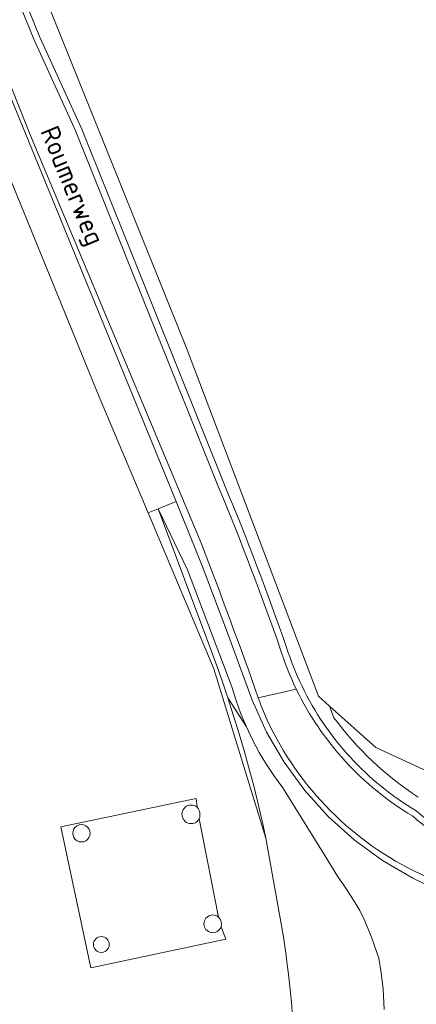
# Model space of a CAD drawing. Extents: x 184422 to 188298, y 343471 to 350189.
# Tile 313 of 513: x 186812 to 186849, y 348355 to 348448. Entities that reach past the tile are written whole.
import ezdxf
from ezdxf.enums import TextEntityAlignment as Align

# ---------------------------------------------------------------- set-up
doc = ezdxf.new("R2010")
doc.units = 0
for name, color, linetype, lineweight in [('B-WA-GR-BOUWLAND-GV', 252, 'Continuous', 13), ('B-WA-GR-GRAS-GV', 252, 'Continuous', 13), ('B-WA-GR-GROENVOORZIENING-GV', 252, 'Continuous', 18), ('B-WA-GW-TALUD_KRUIN-G', 252, 'Continuous', 18), ('B-WA-KL-ET_HS_LANDELIJK HOOGSPANNINGSNET-GV', 252, 'Continuous', 18), ('B-WA-OG-TERREIN_CULTUURSCHEIDING-GV', 252, 'Continuous', 18), ('B-WA-OG-TOPOGRAFIE-T18', 252, 'Continuous', 18), ('B-WA-OG-WEG-GV', 252, 'Continuous', 18), ('B-WA-VH-VERHARDING_ASFALT-GV', 252, 'Continuous', 18), ('B-WA-VH-VERHARDING_GRASBETONSTEEN-GV', 252, 'Continuous', 18)]:
    doc.layers.add(name, color=color, linetype=linetype, lineweight=lineweight)
doc.styles.add('NLCS-ISO-M1000-T18', font='NLCS-ISO.ttf', dxfattribs={"height": 1.8})

msp = doc.modelspace()

# ---------------------------------------------------------------- linework, layer by layer
at = {"layer": 'B-WA-GR-BOUWLAND-GV', "flags": 128}
for points in [[(186836.638, 348361.523), (186834.987, 348370.827), (186830.091, 348386.752), (186823.902, 348401.414), (186819.295, 348412.327), (186792.306, 348478.478), (186754.228, 348574.366)], [(186836.638, 348361.523), (186834.987, 348370.827), (186830.091, 348386.752), (186823.902, 348401.414), (186819.295, 348412.327), (186792.306, 348478.478), (186754.228, 348574.366)], [(186836.638, 348361.523), (186834.987, 348370.827), (186830.091, 348386.752), (186823.902, 348401.414), (186819.295, 348412.327), (186792.306, 348478.478), (186754.228, 348574.366)], [(186773.545, 348550.531), (186790.226, 348508.885), (186811.525, 348456.63), (186827.464, 348417.008), (186834.347, 348398.924), (186839.916, 348384.174), (186840.953, 348383.243), (186845.314, 348379.332), (186850.156, 348377.109), (186853.648, 348377.109), (186858.665, 348380.204), (186859.493, 348381.734), (186862.317, 348386.951), (186865.571, 348392.613), (186875.165, 348406.3), (186882.97, 348415.347), (186885.815, 348418.384), (186894.146, 348425.289), (186909.455, 348436.952), (186920.899, 348445.531)], [(186773.545, 348550.531), (186790.226, 348508.885), (186811.525, 348456.63), (186827.464, 348417.008), (186834.347, 348398.924), (186839.916, 348384.174), (186840.953, 348383.243), (186845.314, 348379.332), (186850.156, 348377.109), (186853.648, 348377.109), (186858.665, 348380.204), (186859.493, 348381.734), (186862.317, 348386.951), (186865.571, 348392.613), (186875.165, 348406.3), (186882.97, 348415.347), (186885.815, 348418.384), (186894.146, 348425.289), (186909.455, 348436.952), (186920.899, 348445.531)], [(186773.545, 348550.531), (186790.226, 348508.885), (186811.525, 348456.63), (186827.464, 348417.008), (186834.347, 348398.924), (186839.916, 348384.174), (186840.953, 348383.243), (186845.314, 348379.332), (186850.156, 348377.109), (186853.648, 348377.109), (186858.665, 348380.204), (186859.493, 348381.734), (186862.317, 348386.951), (186865.571, 348392.613), (186875.165, 348406.3), (186882.97, 348415.347), (186885.815, 348418.384), (186894.146, 348425.289), (186909.455, 348436.952), (186920.899, 348445.531)], [(186830.768, 348362.47), (186831.203, 348361.314), (186818.498, 348358.632), (186815.705, 348371.868), (186828.41, 348374.549), (186828.513, 348373.73)], [(186830.768, 348362.47), (186831.203, 348361.314), (186818.498, 348358.632), (186815.705, 348371.868), (186828.41, 348374.549), (186828.513, 348373.73)], [(186830.768, 348362.47), (186831.203, 348361.314), (186818.498, 348358.632), (186815.705, 348371.868), (186828.41, 348374.549), (186828.513, 348373.73)], [(186828.709, 348372.622), (186830.519, 348363.396)], [(186828.709, 348372.622), (186830.519, 348363.396)], [(186828.709, 348372.622), (186830.519, 348363.396)]]:
    msp.add_lwpolyline(points, dxfattribs=at)
at = {"layer": 'B-WA-GR-BOUWLAND-GV'}
for points in [[(186828.513, 348373.73, -0.267092), (186828.709, 348372.622)], [(186828.513, 348373.73, -0.267092), (186828.709, 348372.622)], [(186828.513, 348373.73, -0.267092), (186828.709, 348372.622)], [(186830.519, 348363.396, -0.251443), (186830.768, 348362.47)], [(186830.519, 348363.396, -0.251443), (186830.768, 348362.47)], [(186830.519, 348363.396, -0.251443), (186830.768, 348362.47)], [(186837.429, 348333.373, 0.058863), (186836.638, 348361.523)], [(186837.429, 348333.373, 0.058863), (186836.638, 348361.523)], [(186837.429, 348333.373, 0.058863), (186836.638, 348361.523)]]:
    msp.add_lwpolyline(points, format="xyb", dxfattribs=at)
at = {"layer": 'B-WA-GR-GRAS-GV', "flags": 128}
msp.add_lwpolyline([(186827.609, 348396.045), (186824.845, 348401.788), (186829.615, 348389.054), (186830.231, 348387.388), (186830.824, 348385.712), (186831.395, 348384.027), (186833.146, 348381.282), (186832.631, 348382.517), (186832.177, 348383.773), (186831.785, 348385.045)], close=True, dxfattribs=at)
msp.add_lwpolyline([(186827.609, 348396.045), (186824.845, 348401.788), (186829.615, 348389.054), (186830.231, 348387.388), (186830.824, 348385.712), (186831.395, 348384.027), (186833.146, 348381.282), (186832.631, 348382.517), (186832.177, 348383.773), (186831.785, 348385.045)], close=True, dxfattribs=at)
msp.add_lwpolyline([(186827.609, 348396.045), (186824.845, 348401.788), (186829.615, 348389.054), (186830.231, 348387.388), (186830.824, 348385.712), (186831.395, 348384.027), (186833.146, 348381.282), (186832.631, 348382.517), (186832.177, 348383.773), (186831.785, 348385.045)], close=True, dxfattribs=at)
at = {"layer": 'B-WA-GR-GROENVOORZIENING-GV', "flags": 128}
msp.add_lwpolyline([(186830.768, 348362.47), (186830.706, 348362.338), (186830.622, 348362.219), (186830.519, 348362.116), (186830.4, 348362.032), (186830.268, 348361.97), (186830.127, 348361.933), (186829.982, 348361.92), (186829.837, 348361.933), (186829.696, 348361.97), (186829.564, 348362.032), (186829.445, 348362.116), (186829.342, 348362.219), (186829.258, 348362.338), (186829.196, 348362.47), (186829.159, 348362.611), (186829.146, 348362.756), (186829.159, 348362.901), (186829.196, 348363.042), (186829.258, 348363.174), (186829.342, 348363.293), (186829.445, 348363.396), (186829.564, 348363.48), (186829.696, 348363.542), (186829.837, 348363.579), (186829.982, 348363.592), (186830.127, 348363.579), (186830.268, 348363.542), (186830.4, 348363.48), (186830.519, 348363.396), (186828.709, 348372.622), (186828.621, 348372.498), (186828.513, 348372.39), (186828.389, 348372.302), (186828.25, 348372.238), (186828.103, 348372.198), (186827.951, 348372.185), (186827.799, 348372.198), (186827.652, 348372.238), (186827.514, 348372.302), (186827.389, 348372.39), (186827.281, 348372.498), (186827.193, 348372.622), (186827.129, 348372.761), (186827.089, 348372.908), (186827.076, 348373.06), (186827.089, 348373.212), (186827.129, 348373.359), (186827.193, 348373.497), (186827.281, 348373.622), (186827.389, 348373.73), (186827.514, 348373.818), (186827.652, 348373.882), (186827.799, 348373.922), (186827.951, 348373.935), (186828.103, 348373.922), (186828.25, 348373.882), (186828.389, 348373.818), (186828.513, 348373.73), (186828.41, 348374.549), (186815.705, 348371.868), (186818.498, 348358.632), (186831.203, 348361.314)], close=True, dxfattribs=at)
msp.add_lwpolyline([(186830.768, 348362.47), (186830.706, 348362.338), (186830.622, 348362.219), (186830.519, 348362.116), (186830.4, 348362.032), (186830.268, 348361.97), (186830.127, 348361.933), (186829.982, 348361.92), (186829.837, 348361.933), (186829.696, 348361.97), (186829.564, 348362.032), (186829.445, 348362.116), (186829.342, 348362.219), (186829.258, 348362.338), (186829.196, 348362.47), (186829.159, 348362.611), (186829.146, 348362.756), (186829.159, 348362.901), (186829.196, 348363.042), (186829.258, 348363.174), (186829.342, 348363.293), (186829.445, 348363.396), (186829.564, 348363.48), (186829.696, 348363.542), (186829.837, 348363.579), (186829.982, 348363.592), (186830.127, 348363.579), (186830.268, 348363.542), (186830.4, 348363.48), (186830.519, 348363.396), (186828.709, 348372.622), (186828.621, 348372.498), (186828.513, 348372.39), (186828.389, 348372.302), (186828.25, 348372.238), (186828.103, 348372.198), (186827.951, 348372.185), (186827.799, 348372.198), (186827.652, 348372.238), (186827.514, 348372.302), (186827.389, 348372.39), (186827.281, 348372.498), (186827.193, 348372.622), (186827.129, 348372.761), (186827.089, 348372.908), (186827.076, 348373.06), (186827.089, 348373.212), (186827.129, 348373.359), (186827.193, 348373.497), (186827.281, 348373.622), (186827.389, 348373.73), (186827.514, 348373.818), (186827.652, 348373.882), (186827.799, 348373.922), (186827.951, 348373.935), (186828.103, 348373.922), (186828.25, 348373.882), (186828.389, 348373.818), (186828.513, 348373.73), (186828.41, 348374.549), (186815.705, 348371.868), (186818.498, 348358.632), (186831.203, 348361.314)], close=True, dxfattribs=at)
msp.add_lwpolyline([(186830.768, 348362.47), (186830.706, 348362.338), (186830.622, 348362.219), (186830.519, 348362.116), (186830.4, 348362.032), (186830.268, 348361.97), (186830.127, 348361.933), (186829.982, 348361.92), (186829.837, 348361.933), (186829.696, 348361.97), (186829.564, 348362.032), (186829.445, 348362.116), (186829.342, 348362.219), (186829.258, 348362.338), (186829.196, 348362.47), (186829.159, 348362.611), (186829.146, 348362.756), (186829.159, 348362.901), (186829.196, 348363.042), (186829.258, 348363.174), (186829.342, 348363.293), (186829.445, 348363.396), (186829.564, 348363.48), (186829.696, 348363.542), (186829.837, 348363.579), (186829.982, 348363.592), (186830.127, 348363.579), (186830.268, 348363.542), (186830.4, 348363.48), (186830.519, 348363.396), (186828.709, 348372.622), (186828.621, 348372.498), (186828.513, 348372.39), (186828.389, 348372.302), (186828.25, 348372.238), (186828.103, 348372.198), (186827.951, 348372.185), (186827.799, 348372.198), (186827.652, 348372.238), (186827.514, 348372.302), (186827.389, 348372.39), (186827.281, 348372.498), (186827.193, 348372.622), (186827.129, 348372.761), (186827.089, 348372.908), (186827.076, 348373.06), (186827.089, 348373.212), (186827.129, 348373.359), (186827.193, 348373.497), (186827.281, 348373.622), (186827.389, 348373.73), (186827.514, 348373.818), (186827.652, 348373.882), (186827.799, 348373.922), (186827.951, 348373.935), (186828.103, 348373.922), (186828.25, 348373.882), (186828.389, 348373.818), (186828.513, 348373.73), (186828.41, 348374.549), (186815.705, 348371.868), (186818.498, 348358.632), (186831.203, 348361.314)], close=True, dxfattribs=at)
at = {"layer": 'B-WA-GR-GROENVOORZIENING-GV'}
for points in [[(186816.816, 348371.275, -1.000613), (186818.449, 348371.275)], [(186816.816, 348371.275, -1.000613), (186818.449, 348371.275)], [(186816.816, 348371.275, -1.000613), (186818.449, 348371.275)], [(186818.449, 348371.275, -1.000613), (186816.816, 348371.275)], [(186818.449, 348371.275, -1.000613), (186816.816, 348371.275)], [(186818.449, 348371.275, -1.000613), (186816.816, 348371.275)], [(186818.752, 348360.809, -0.999332), (186820.249, 348360.809)], [(186818.752, 348360.809, -0.999332), (186820.249, 348360.809)], [(186818.752, 348360.809, -0.999332), (186820.249, 348360.809)], [(186820.249, 348360.809, -1.000668), (186818.752, 348360.809)], [(186820.249, 348360.809, -1.000668), (186818.752, 348360.809)], [(186820.249, 348360.809, -1.000668), (186818.752, 348360.809)]]:
    msp.add_lwpolyline(points, format="xyb", dxfattribs=at)
at = {"layer": 'B-WA-GW-TALUD_KRUIN-G', "flags": 128}
msp.add_lwpolyline([(186846.112, 348354.71), (186846.017, 348356.604), (186845.817, 348358.161), (186845.586, 348359.524), (186844.956, 348361.406), (186844.57, 348362.335), (186844.225, 348363.162), (186843.806, 348364.022), (186843.215, 348364.988), (186842.544, 348366.016), (186841.716, 348367.248), (186840.505, 348369.192), (186836.566, 348375.555), (186835.777, 348376.627), (186835.038, 348377.739), (186834.351, 348378.888), (186833.72, 348380.071), (186833.146, 348381.282), (186831.395, 348384.027)], dxfattribs=at)
msp.add_lwpolyline([(186846.112, 348354.71), (186846.017, 348356.604), (186845.817, 348358.161), (186845.586, 348359.524), (186844.956, 348361.406), (186844.57, 348362.335), (186844.225, 348363.162), (186843.806, 348364.022), (186843.215, 348364.988), (186842.544, 348366.016), (186841.716, 348367.248), (186840.505, 348369.192), (186836.566, 348375.555), (186835.777, 348376.627), (186835.038, 348377.739), (186834.351, 348378.888), (186833.72, 348380.071), (186833.146, 348381.282), (186831.395, 348384.027)], dxfattribs=at)
msp.add_lwpolyline([(186846.112, 348354.71), (186846.017, 348356.604), (186845.817, 348358.161), (186845.586, 348359.524), (186844.956, 348361.406), (186844.57, 348362.335), (186844.225, 348363.162), (186843.806, 348364.022), (186843.215, 348364.988), (186842.544, 348366.016), (186841.716, 348367.248), (186840.505, 348369.192), (186836.566, 348375.555), (186835.777, 348376.627), (186835.038, 348377.739), (186834.351, 348378.888), (186833.72, 348380.071), (186833.146, 348381.282), (186831.395, 348384.027)], dxfattribs=at)
at = {"layer": 'B-WA-KL-ET_HS_LANDELIJK HOOGSPANNINGSNET-GV', "flags": 128}
for points in [[(186828.513, 348373.73), (186828.389, 348373.818), (186828.25, 348373.882), (186828.103, 348373.922), (186827.951, 348373.935), (186827.799, 348373.922), (186827.652, 348373.882), (186827.514, 348373.818), (186827.389, 348373.73), (186827.281, 348373.622), (186827.193, 348373.497), (186827.129, 348373.359), (186827.089, 348373.212), (186827.076, 348373.06), (186827.089, 348372.908), (186827.129, 348372.761), (186827.193, 348372.622), (186827.281, 348372.498), (186827.389, 348372.39), (186827.514, 348372.302), (186827.652, 348372.238), (186827.799, 348372.198), (186827.951, 348372.185), (186828.103, 348372.198), (186828.25, 348372.238), (186828.389, 348372.302), (186828.513, 348372.39), (186828.621, 348372.498), (186828.709, 348372.622)], [(186828.513, 348373.73), (186828.389, 348373.818), (186828.25, 348373.882), (186828.103, 348373.922), (186827.951, 348373.935), (186827.799, 348373.922), (186827.652, 348373.882), (186827.514, 348373.818), (186827.389, 348373.73), (186827.281, 348373.622), (186827.193, 348373.497), (186827.129, 348373.359), (186827.089, 348373.212), (186827.076, 348373.06), (186827.089, 348372.908), (186827.129, 348372.761), (186827.193, 348372.622), (186827.281, 348372.498), (186827.389, 348372.39), (186827.514, 348372.302), (186827.652, 348372.238), (186827.799, 348372.198), (186827.951, 348372.185), (186828.103, 348372.198), (186828.25, 348372.238), (186828.389, 348372.302), (186828.513, 348372.39), (186828.621, 348372.498), (186828.709, 348372.622)], [(186828.513, 348373.73), (186828.389, 348373.818), (186828.25, 348373.882), (186828.103, 348373.922), (186827.951, 348373.935), (186827.799, 348373.922), (186827.652, 348373.882), (186827.514, 348373.818), (186827.389, 348373.73), (186827.281, 348373.622), (186827.193, 348373.497), (186827.129, 348373.359), (186827.089, 348373.212), (186827.076, 348373.06), (186827.089, 348372.908), (186827.129, 348372.761), (186827.193, 348372.622), (186827.281, 348372.498), (186827.389, 348372.39), (186827.514, 348372.302), (186827.652, 348372.238), (186827.799, 348372.198), (186827.951, 348372.185), (186828.103, 348372.198), (186828.25, 348372.238), (186828.389, 348372.302), (186828.513, 348372.39), (186828.621, 348372.498), (186828.709, 348372.622)], [(186830.519, 348363.396), (186830.4, 348363.48), (186830.268, 348363.542), (186830.127, 348363.579), (186829.982, 348363.592), (186829.837, 348363.579), (186829.696, 348363.542), (186829.564, 348363.48), (186829.445, 348363.396), (186829.342, 348363.293), (186829.258, 348363.174), (186829.196, 348363.042), (186829.159, 348362.901), (186829.146, 348362.756), (186829.159, 348362.611), (186829.196, 348362.47), (186829.258, 348362.338), (186829.342, 348362.219), (186829.445, 348362.116), (186829.564, 348362.032), (186829.696, 348361.97), (186829.837, 348361.933), (186829.982, 348361.92), (186830.127, 348361.933), (186830.268, 348361.97), (186830.4, 348362.032), (186830.519, 348362.116), (186830.622, 348362.219), (186830.706, 348362.338), (186830.768, 348362.47)], [(186830.519, 348363.396), (186830.4, 348363.48), (186830.268, 348363.542), (186830.127, 348363.579), (186829.982, 348363.592), (186829.837, 348363.579), (186829.696, 348363.542), (186829.564, 348363.48), (186829.445, 348363.396), (186829.342, 348363.293), (186829.258, 348363.174), (186829.196, 348363.042), (186829.159, 348362.901), (186829.146, 348362.756), (186829.159, 348362.611), (186829.196, 348362.47), (186829.258, 348362.338), (186829.342, 348362.219), (186829.445, 348362.116), (186829.564, 348362.032), (186829.696, 348361.97), (186829.837, 348361.933), (186829.982, 348361.92), (186830.127, 348361.933), (186830.268, 348361.97), (186830.4, 348362.032), (186830.519, 348362.116), (186830.622, 348362.219), (186830.706, 348362.338), (186830.768, 348362.47)], [(186830.519, 348363.396), (186830.4, 348363.48), (186830.268, 348363.542), (186830.127, 348363.579), (186829.982, 348363.592), (186829.837, 348363.579), (186829.696, 348363.542), (186829.564, 348363.48), (186829.445, 348363.396), (186829.342, 348363.293), (186829.258, 348363.174), (186829.196, 348363.042), (186829.159, 348362.901), (186829.146, 348362.756), (186829.159, 348362.611), (186829.196, 348362.47), (186829.258, 348362.338), (186829.342, 348362.219), (186829.445, 348362.116), (186829.564, 348362.032), (186829.696, 348361.97), (186829.837, 348361.933), (186829.982, 348361.92), (186830.127, 348361.933), (186830.268, 348361.97), (186830.4, 348362.032), (186830.519, 348362.116), (186830.622, 348362.219), (186830.706, 348362.338), (186830.768, 348362.47)]]:
    msp.add_lwpolyline(points, dxfattribs=at)
at = {"layer": 'B-WA-KL-ET_HS_LANDELIJK HOOGSPANNINGSNET-GV'}
for points in [[(186828.709, 348372.622, 0.267092), (186828.513, 348373.73)], [(186828.709, 348372.622, 0.267092), (186828.513, 348373.73)], [(186828.709, 348372.622, 0.267092), (186828.513, 348373.73)], [(186818.449, 348371.275, 1.000613), (186816.816, 348371.275)], [(186818.449, 348371.275, 1.000613), (186816.816, 348371.275)], [(186818.449, 348371.275, 1.000613), (186816.816, 348371.275)], [(186816.816, 348371.275, 1.000613), (186818.449, 348371.275)], [(186816.816, 348371.275, 1.000613), (186818.449, 348371.275)], [(186816.816, 348371.275, 1.000613), (186818.449, 348371.275)], [(186830.768, 348362.47, 0.251443), (186830.519, 348363.396)], [(186830.768, 348362.47, 0.251443), (186830.519, 348363.396)], [(186830.768, 348362.47, 0.251443), (186830.519, 348363.396)], [(186820.249, 348360.809, 0.999332), (186818.752, 348360.809)], [(186820.249, 348360.809, 0.999332), (186818.752, 348360.809)], [(186820.249, 348360.809, 0.999332), (186818.752, 348360.809)], [(186818.752, 348360.809, 1.000668), (186820.249, 348360.809)], [(186818.752, 348360.809, 1.000668), (186820.249, 348360.809)], [(186818.752, 348360.809, 1.000668), (186820.249, 348360.809)]]:
    msp.add_lwpolyline(points, format="xyb", dxfattribs=at)
at = {"layer": 'B-WA-OG-TERREIN_CULTUURSCHEIDING-GV', "flags": 128}
for points in [[(186754.228, 348574.366), (186792.306, 348478.478), (186819.295, 348412.327), (186823.902, 348401.414), (186824.845, 348401.788), (186826.528, 348402.483), (186810.246, 348442.325), (186791.699, 348487.222), (186782.404, 348509.849), (186773.024, 348532.865)], [(186754.228, 348574.366), (186792.306, 348478.478), (186819.295, 348412.327), (186823.902, 348401.414), (186824.845, 348401.788), (186826.528, 348402.483), (186810.246, 348442.325), (186791.699, 348487.222), (186782.404, 348509.849), (186773.024, 348532.865)], [(186754.228, 348574.366), (186792.306, 348478.478), (186819.295, 348412.327), (186823.902, 348401.414), (186824.845, 348401.788), (186826.528, 348402.483), (186810.246, 348442.325), (186791.699, 348487.222), (186782.404, 348509.849), (186773.024, 348532.865)], [(186846.112, 348354.71), (186846.017, 348356.604), (186845.817, 348358.161), (186845.586, 348359.524), (186844.956, 348361.406), (186844.57, 348362.335), (186844.225, 348363.162), (186843.806, 348364.022), (186843.215, 348364.988), (186842.544, 348366.016), (186841.716, 348367.248), (186840.505, 348369.192), (186836.566, 348375.555), (186835.777, 348376.627), (186835.038, 348377.739), (186834.351, 348378.888), (186833.72, 348380.071), (186833.146, 348381.282), (186831.395, 348384.027), (186831.942, 348382.334), (186832.465, 348380.633), (186832.965, 348378.923), (186833.442, 348377.207), (186833.894, 348375.484), (186834.322, 348373.755), (186834.726, 348372.021), (186834.987, 348370.827), (186836.638, 348361.523)], [(186846.112, 348354.71), (186846.017, 348356.604), (186845.817, 348358.161), (186845.586, 348359.524), (186844.956, 348361.406), (186844.57, 348362.335), (186844.225, 348363.162), (186843.806, 348364.022), (186843.215, 348364.988), (186842.544, 348366.016), (186841.716, 348367.248), (186840.505, 348369.192), (186836.566, 348375.555), (186835.777, 348376.627), (186835.038, 348377.739), (186834.351, 348378.888), (186833.72, 348380.071), (186833.146, 348381.282), (186831.395, 348384.027), (186831.942, 348382.334), (186832.465, 348380.633), (186832.965, 348378.923), (186833.442, 348377.207), (186833.894, 348375.484), (186834.322, 348373.755), (186834.726, 348372.021), (186834.987, 348370.827), (186836.638, 348361.523)], [(186846.112, 348354.71), (186846.017, 348356.604), (186845.817, 348358.161), (186845.586, 348359.524), (186844.956, 348361.406), (186844.57, 348362.335), (186844.225, 348363.162), (186843.806, 348364.022), (186843.215, 348364.988), (186842.544, 348366.016), (186841.716, 348367.248), (186840.505, 348369.192), (186836.566, 348375.555), (186835.777, 348376.627), (186835.038, 348377.739), (186834.351, 348378.888), (186833.72, 348380.071), (186833.146, 348381.282), (186831.395, 348384.027), (186831.942, 348382.334), (186832.465, 348380.633), (186832.965, 348378.923), (186833.442, 348377.207), (186833.894, 348375.484), (186834.322, 348373.755), (186834.726, 348372.021), (186834.987, 348370.827), (186836.638, 348361.523)]]:
    msp.add_lwpolyline(points, dxfattribs=at)
msp.add_lwpolyline([(186834.987, 348370.827), (186834.726, 348372.021), (186834.322, 348373.755), (186833.894, 348375.484), (186833.442, 348377.207), (186832.965, 348378.923), (186832.465, 348380.633), (186831.942, 348382.334), (186831.395, 348384.027), (186830.824, 348385.712), (186830.231, 348387.388), (186829.615, 348389.054), (186824.845, 348401.788), (186823.902, 348401.414), (186830.091, 348386.752)], close=True, dxfattribs=at)
msp.add_lwpolyline([(186834.987, 348370.827), (186834.726, 348372.021), (186834.322, 348373.755), (186833.894, 348375.484), (186833.442, 348377.207), (186832.965, 348378.923), (186832.465, 348380.633), (186831.942, 348382.334), (186831.395, 348384.027), (186830.824, 348385.712), (186830.231, 348387.388), (186829.615, 348389.054), (186824.845, 348401.788), (186823.902, 348401.414), (186830.091, 348386.752)], close=True, dxfattribs=at)
msp.add_lwpolyline([(186834.987, 348370.827), (186834.726, 348372.021), (186834.322, 348373.755), (186833.894, 348375.484), (186833.442, 348377.207), (186832.965, 348378.923), (186832.465, 348380.633), (186831.942, 348382.334), (186831.395, 348384.027), (186830.824, 348385.712), (186830.231, 348387.388), (186829.615, 348389.054), (186824.845, 348401.788), (186823.902, 348401.414), (186830.091, 348386.752)], close=True, dxfattribs=at)
at = {"layer": 'B-WA-OG-TERREIN_CULTUURSCHEIDING-GV'}
msp.add_lwpolyline([(186836.638, 348361.523, -0.058863), (186837.429, 348333.373)], format="xyb", dxfattribs=at)
msp.add_lwpolyline([(186836.638, 348361.523, -0.058863), (186837.429, 348333.373)], format="xyb", dxfattribs=at)
msp.add_lwpolyline([(186836.638, 348361.523, -0.058863), (186837.429, 348333.373)], format="xyb", dxfattribs=at)
at = {"layer": 'B-WA-OG-WEG-GV', "flags": 128}
for points in [[(186753.691, 348618.42), (186753.855, 348613.712), (186754.344, 348607.167), (186757.836, 348588.284), (186760.172, 348579.728), (186761.569, 348575.564), (186763.61, 348569.478), (186766.743, 348561.971), (186771.639, 348548.893), (186778.076, 348532.813), (186785.372, 348514.974), (186794.607, 348492.533), (186804.502, 348468.83), (186813.7, 348446.23), (186817.66, 348437.527), (186831.152, 348403.893)], [(186753.691, 348618.42), (186753.855, 348613.712), (186754.344, 348607.167), (186757.836, 348588.284), (186760.172, 348579.728), (186761.569, 348575.564), (186763.61, 348569.478), (186766.743, 348561.971), (186771.639, 348548.893), (186778.076, 348532.813), (186785.372, 348514.974), (186794.607, 348492.533), (186804.502, 348468.83), (186813.7, 348446.23), (186817.66, 348437.527), (186831.152, 348403.893)], [(186753.691, 348618.42), (186753.855, 348613.712), (186754.344, 348607.167), (186757.836, 348588.284), (186760.172, 348579.728), (186761.569, 348575.564), (186763.61, 348569.478), (186766.743, 348561.971), (186771.639, 348548.893), (186778.076, 348532.813), (186785.372, 348514.974), (186794.607, 348492.533), (186804.502, 348468.83), (186813.7, 348446.23), (186817.66, 348437.527), (186831.152, 348403.893)], [(186841.377, 348382.148), (186840.953, 348383.243), (186839.916, 348384.174), (186834.347, 348398.924), (186827.464, 348417.008), (186811.525, 348456.63), (186790.226, 348508.885), (186773.545, 348550.531)], [(186841.377, 348382.148), (186840.953, 348383.243), (186839.916, 348384.174), (186834.347, 348398.924), (186827.464, 348417.008), (186811.525, 348456.63), (186790.226, 348508.885), (186773.545, 348550.531)], [(186841.377, 348382.148), (186840.953, 348383.243), (186839.916, 348384.174), (186834.347, 348398.924), (186827.464, 348417.008), (186811.525, 348456.63), (186790.226, 348508.885), (186773.545, 348550.531)], [(186852.779, 348365.153), (186848.795, 348367.065), (186845.948, 348368.715), (186843.288, 348370.651), (186840.842, 348372.852), (186838.638, 348375.294), (186836.698, 348377.952), (186835.044, 348380.796), (186833.693, 348383.796), (186831.363, 348390.123), (186828.999, 348396.437), (186826.528, 348402.483), (186824.845, 348401.788), (186827.609, 348396.045), (186831.785, 348385.045), (186832.177, 348383.773), (186832.631, 348382.517), (186833.146, 348381.282), (186833.72, 348380.071), (186834.351, 348378.888), (186835.038, 348377.739), (186835.777, 348376.627), (186836.566, 348375.555), (186840.505, 348369.192), (186841.716, 348367.248), (186842.544, 348366.016), (186843.215, 348364.988), (186843.806, 348364.022), (186844.225, 348363.162), (186844.57, 348362.335), (186844.956, 348361.406), (186845.586, 348359.524), (186845.817, 348358.161), (186846.017, 348356.604), (186846.112, 348354.71)], [(186852.779, 348365.153), (186848.795, 348367.065), (186845.948, 348368.715), (186843.288, 348370.651), (186840.842, 348372.852), (186838.638, 348375.294), (186836.698, 348377.952), (186835.044, 348380.796), (186833.693, 348383.796), (186831.363, 348390.123), (186828.999, 348396.437), (186826.528, 348402.483), (186824.845, 348401.788), (186827.609, 348396.045), (186831.785, 348385.045), (186832.177, 348383.773), (186832.631, 348382.517), (186833.146, 348381.282), (186833.72, 348380.071), (186834.351, 348378.888), (186835.038, 348377.739), (186835.777, 348376.627), (186836.566, 348375.555), (186840.505, 348369.192), (186841.716, 348367.248), (186842.544, 348366.016), (186843.215, 348364.988), (186843.806, 348364.022), (186844.225, 348363.162), (186844.57, 348362.335), (186844.956, 348361.406), (186845.586, 348359.524), (186845.817, 348358.161), (186846.017, 348356.604), (186846.112, 348354.71)], [(186852.779, 348365.153), (186848.795, 348367.065), (186845.948, 348368.715), (186843.288, 348370.651), (186840.842, 348372.852), (186838.638, 348375.294), (186836.698, 348377.952), (186835.044, 348380.796), (186833.693, 348383.796), (186831.363, 348390.123), (186828.999, 348396.437), (186826.528, 348402.483), (186824.845, 348401.788), (186827.609, 348396.045), (186831.785, 348385.045), (186832.177, 348383.773), (186832.631, 348382.517), (186833.146, 348381.282), (186833.72, 348380.071), (186834.351, 348378.888), (186835.038, 348377.739), (186835.777, 348376.627), (186836.566, 348375.555), (186840.505, 348369.192), (186841.716, 348367.248), (186842.544, 348366.016), (186843.215, 348364.988), (186843.806, 348364.022), (186844.225, 348363.162), (186844.57, 348362.335), (186844.956, 348361.406), (186845.586, 348359.524), (186845.817, 348358.161), (186846.017, 348356.604), (186846.112, 348354.71)], [(186862.665, 348386.309), (186859.493, 348381.734), (186858.665, 348380.204), (186853.648, 348377.109), (186850.156, 348377.109), (186845.314, 348379.332), (186840.953, 348383.243), (186841.377, 348382.148)], [(186862.665, 348386.309), (186859.493, 348381.734), (186858.665, 348380.204), (186853.648, 348377.109), (186850.156, 348377.109), (186845.314, 348379.332), (186840.953, 348383.243), (186841.377, 348382.148)], [(186862.665, 348386.309), (186859.493, 348381.734), (186858.665, 348380.204), (186853.648, 348377.109), (186850.156, 348377.109), (186845.314, 348379.332), (186840.953, 348383.243), (186841.377, 348382.148)]]:
    msp.add_lwpolyline(points, dxfattribs=at)
at = {"layer": 'B-WA-OG-WEG-GV'}
for points in [[(186831.152, 348403.893, -0.015142), (186836.894, 348388.834)], [(186831.152, 348403.893, -0.015142), (186836.894, 348388.834)], [(186831.152, 348403.893, -0.015142), (186836.894, 348388.834)], [(186836.894, 348388.834, 0.035961), (186838.376, 348385.1)], [(186836.894, 348388.834, 0.035961), (186838.376, 348385.1)], [(186836.894, 348388.834, 0.035961), (186838.376, 348385.1)], [(186838.376, 348385.1, 0.146879), (186849.123, 348373.386)], [(186838.376, 348385.1, 0.146879), (186849.123, 348373.386)], [(186838.376, 348385.1, 0.146879), (186849.123, 348373.386)], [(186849.29, 348374.676, -0.088463), (186841.377, 348382.148)], [(186841.377, 348382.148, 0.088463), (186849.29, 348374.676)], [(186849.29, 348374.676, -0.088463), (186841.377, 348382.148)], [(186841.377, 348382.148, 0.088463), (186849.29, 348374.676)], [(186849.29, 348374.676, -0.088463), (186841.377, 348382.148)], [(186841.377, 348382.148, 0.088463), (186849.29, 348374.676)], [(186849.123, 348373.386, 0.32646), (186863.623, 348371.647)], [(186849.123, 348373.386, 0.32646), (186863.623, 348371.647)], [(186849.123, 348373.386, 0.32646), (186863.623, 348371.647)]]:
    msp.add_lwpolyline(points, format="xyb", dxfattribs=at)
at = {"layer": 'B-WA-VH-VERHARDING_ASFALT-GV', "flags": 128}
for points in [[(186830.595, 348403.67), (186817.108, 348437.291), (186813.149, 348445.993), (186803.947, 348468.601), (186794.053, 348492.303), (186784.817, 348514.746), (186777.52, 348532.588), (186771.079, 348548.676), (186766.185, 348561.75), (186763.048, 348569.267), (186761, 348575.373), (186757.375, 348574.923), (186760.472, 348566.036), (186763.031, 348559.195), (186769.686, 348542.382), (186783.492, 348509.18), (186794.009, 348483.327), (186804.001, 348459.228), (186812.751, 348437.131), (186828.909, 348398.492)], [(186830.595, 348403.67), (186817.108, 348437.291), (186813.149, 348445.993), (186803.947, 348468.601), (186794.053, 348492.303), (186784.817, 348514.746), (186777.52, 348532.588), (186771.079, 348548.676), (186766.185, 348561.75), (186763.048, 348569.267), (186761, 348575.373), (186757.375, 348574.923), (186760.472, 348566.036), (186763.031, 348559.195), (186769.686, 348542.382), (186783.492, 348509.18), (186794.009, 348483.327), (186804.001, 348459.228), (186812.751, 348437.131), (186828.909, 348398.492)], [(186830.595, 348403.67), (186817.108, 348437.291), (186813.149, 348445.993), (186803.947, 348468.601), (186794.053, 348492.303), (186784.817, 348514.746), (186777.52, 348532.588), (186771.079, 348548.676), (186766.185, 348561.75), (186763.048, 348569.267), (186761, 348575.373), (186757.375, 348574.923), (186760.472, 348566.036), (186763.031, 348559.195), (186769.686, 348542.382), (186783.492, 348509.18), (186794.009, 348483.327), (186804.001, 348459.228), (186812.751, 348437.131), (186828.909, 348398.492)], [(186837.836, 348384.839), (186834.266, 348384.009)], [(186834.266, 348384.009), (186837.836, 348384.839)], [(186837.836, 348384.839), (186834.266, 348384.009)], [(186834.266, 348384.009), (186837.836, 348384.839)], [(186837.836, 348384.839), (186834.266, 348384.009)], [(186834.266, 348384.009), (186837.836, 348384.839)], [(186848.328, 348368.014), (186851.722, 348366.349)], [(186848.328, 348368.014), (186851.722, 348366.349)], [(186848.328, 348368.014), (186851.722, 348366.349)]]:
    msp.add_lwpolyline(points, dxfattribs=at)
at = {"layer": 'B-WA-VH-VERHARDING_ASFALT-GV'}
for points in [[(186836.327, 348388.637, 0.015212), (186830.595, 348403.67)], [(186836.327, 348388.637, 0.015212), (186830.595, 348403.67)], [(186836.327, 348388.637, 0.015212), (186830.595, 348403.67)], [(186828.909, 348398.492, -0.007541), (186834.266, 348384.009)], [(186828.909, 348398.492, -0.007541), (186834.266, 348384.009)], [(186828.909, 348398.492, -0.007541), (186834.266, 348384.009)], [(186837.836, 348384.839, -0.036033), (186836.327, 348388.637)], [(186837.836, 348384.839, -0.036033), (186836.327, 348388.637)], [(186837.836, 348384.839, -0.036033), (186836.327, 348388.637)], [(186848.761, 348372.903, -0.146321), (186837.836, 348384.839)], [(186848.761, 348372.903, -0.146321), (186837.836, 348384.839)], [(186848.761, 348372.903, -0.146321), (186837.836, 348384.839)], [(186834.266, 348384.009, -0.001335), (186834.583, 348383.108)], [(186834.266, 348384.009, -0.001335), (186834.583, 348383.108)], [(186834.266, 348384.009, -0.001335), (186834.583, 348383.108)], [(186834.583, 348383.108, 0.174938), (186848.328, 348368.014)], [(186834.583, 348383.108, 0.174938), (186848.328, 348368.014)], [(186834.583, 348383.108, 0.174938), (186848.328, 348368.014)], [(186864.084, 348371.219, -0.329183), (186848.761, 348372.903)], [(186864.084, 348371.219, -0.329183), (186848.761, 348372.903)], [(186864.084, 348371.219, -0.329183), (186848.761, 348372.903)], [(186861.39, 348362.989, 0.058204), (186847.093, 348323.753)], [(186847.093, 348323.753, -0.058204), (186861.39, 348362.989)], [(186861.39, 348362.989, 0.058204), (186847.093, 348323.753)], [(186847.093, 348323.753, -0.058204), (186861.39, 348362.989)], [(186861.39, 348362.989, 0.058204), (186847.093, 348323.753)], [(186847.093, 348323.753, -0.058204), (186861.39, 348362.989)]]:
    msp.add_lwpolyline(points, format="xyb", dxfattribs=at)
at = {"layer": 'B-WA-VH-VERHARDING_GRASBETONSTEEN-GV', "flags": 128}
for points in [[(186831.152, 348403.893), (186817.66, 348437.527), (186813.7, 348446.23), (186804.502, 348468.83), (186794.607, 348492.533), (186785.372, 348514.974), (186778.076, 348532.813), (186771.639, 348548.893), (186766.743, 348561.971), (186763.61, 348569.478), (186761.569, 348575.564), (186760.172, 348579.728), (186757.836, 348588.284), (186754.344, 348607.167), (186753.855, 348613.712), (186753.691, 348618.42)], [(186831.152, 348403.893), (186817.66, 348437.527), (186813.7, 348446.23), (186804.502, 348468.83), (186794.607, 348492.533), (186785.372, 348514.974), (186778.076, 348532.813), (186771.639, 348548.893), (186766.743, 348561.971), (186763.61, 348569.478), (186761.569, 348575.564), (186760.172, 348579.728), (186757.836, 348588.284), (186754.344, 348607.167), (186753.855, 348613.712), (186753.691, 348618.42)], [(186831.152, 348403.893), (186817.66, 348437.527), (186813.7, 348446.23), (186804.502, 348468.83), (186794.607, 348492.533), (186785.372, 348514.974), (186778.076, 348532.813), (186771.639, 348548.893), (186766.743, 348561.971), (186763.61, 348569.478), (186761.569, 348575.564), (186760.172, 348579.728), (186757.836, 348588.284), (186754.344, 348607.167), (186753.855, 348613.712), (186753.691, 348618.42)], [(186753.242, 348613.684), (186753.748, 348607.089), (186757.251, 348588.15), (186759.598, 348579.553), (186761, 348575.373), (186763.048, 348569.267), (186766.185, 348561.75), (186771.079, 348548.676), (186777.52, 348532.588), (186784.817, 348514.746), (186794.053, 348492.303), (186803.947, 348468.601), (186813.149, 348445.993), (186817.108, 348437.291), (186830.595, 348403.67)], [(186753.242, 348613.684), (186753.748, 348607.089), (186757.251, 348588.15), (186759.598, 348579.553), (186761, 348575.373), (186763.048, 348569.267), (186766.185, 348561.75), (186771.079, 348548.676), (186777.52, 348532.588), (186784.817, 348514.746), (186794.053, 348492.303), (186803.947, 348468.601), (186813.149, 348445.993), (186817.108, 348437.291), (186830.595, 348403.67)], [(186753.242, 348613.684), (186753.748, 348607.089), (186757.251, 348588.15), (186759.598, 348579.553), (186761, 348575.373), (186763.048, 348569.267), (186766.185, 348561.75), (186771.079, 348548.676), (186777.52, 348532.588), (186784.817, 348514.746), (186794.053, 348492.303), (186803.947, 348468.601), (186813.149, 348445.993), (186817.108, 348437.291), (186830.595, 348403.67)], [(186828.909, 348398.492), (186812.751, 348437.131), (186804.001, 348459.228), (186794.009, 348483.327), (186783.492, 348509.18), (186769.686, 348542.382), (186763.031, 348559.195), (186760.472, 348566.036), (186757.375, 348574.923), (186757.298, 348575.144), (186755.823, 348577.05)], [(186828.909, 348398.492), (186812.751, 348437.131), (186804.001, 348459.228), (186794.009, 348483.327), (186783.492, 348509.18), (186769.686, 348542.382), (186763.031, 348559.195), (186760.472, 348566.036), (186757.375, 348574.923), (186757.298, 348575.144), (186755.823, 348577.05)], [(186828.909, 348398.492), (186812.751, 348437.131), (186804.001, 348459.228), (186794.009, 348483.327), (186783.492, 348509.18), (186769.686, 348542.382), (186763.031, 348559.195), (186760.472, 348566.036), (186757.375, 348574.923), (186757.298, 348575.144), (186755.823, 348577.05)], [(186810.246, 348442.325), (186826.528, 348402.483), (186828.999, 348396.437), (186831.363, 348390.123), (186833.693, 348383.796), (186835.044, 348380.796), (186836.698, 348377.952), (186838.638, 348375.294), (186840.842, 348372.852), (186843.288, 348370.651), (186845.948, 348368.715), (186848.795, 348367.065), (186852.779, 348365.153)], [(186810.246, 348442.325), (186826.528, 348402.483), (186828.999, 348396.437), (186831.363, 348390.123), (186833.693, 348383.796), (186835.044, 348380.796), (186836.698, 348377.952), (186838.638, 348375.294), (186840.842, 348372.852), (186843.288, 348370.651), (186845.948, 348368.715), (186848.795, 348367.065), (186852.779, 348365.153)], [(186810.246, 348442.325), (186826.528, 348402.483), (186828.999, 348396.437), (186831.363, 348390.123), (186833.693, 348383.796), (186835.044, 348380.796), (186836.698, 348377.952), (186838.638, 348375.294), (186840.842, 348372.852), (186843.288, 348370.651), (186845.948, 348368.715), (186848.795, 348367.065), (186852.779, 348365.153)], [(186851.722, 348366.349), (186848.328, 348368.014)], [(186851.722, 348366.349), (186848.328, 348368.014)], [(186851.722, 348366.349), (186848.328, 348368.014)]]:
    msp.add_lwpolyline(points, dxfattribs=at)
at = {"layer": 'B-WA-VH-VERHARDING_GRASBETONSTEEN-GV'}
for points in [[(186830.595, 348403.67, -0.015212), (186836.327, 348388.637)], [(186830.595, 348403.67, -0.015212), (186836.327, 348388.637)], [(186830.595, 348403.67, -0.015212), (186836.327, 348388.637)], [(186836.894, 348388.834, 0.015142), (186831.152, 348403.893)], [(186836.894, 348388.834, 0.015142), (186831.152, 348403.893)], [(186836.894, 348388.834, 0.015142), (186831.152, 348403.893)], [(186834.266, 348384.009, 0.007541), (186828.909, 348398.492)], [(186834.266, 348384.009, 0.007541), (186828.909, 348398.492)], [(186834.266, 348384.009, 0.007541), (186828.909, 348398.492)], [(186836.327, 348388.637, 0.036033), (186837.836, 348384.839)], [(186836.327, 348388.637, 0.036033), (186837.836, 348384.839)], [(186836.327, 348388.637, 0.036033), (186837.836, 348384.839)], [(186838.376, 348385.1, -0.035961), (186836.894, 348388.834)], [(186838.376, 348385.1, -0.035961), (186836.894, 348388.834)], [(186838.376, 348385.1, -0.035961), (186836.894, 348388.834)], [(186837.836, 348384.839, 0.146321), (186848.761, 348372.903)], [(186837.836, 348384.839, 0.146321), (186848.761, 348372.903)], [(186837.836, 348384.839, 0.146321), (186848.761, 348372.903)], [(186849.123, 348373.386, -0.146879), (186838.376, 348385.1)], [(186849.123, 348373.386, -0.146879), (186838.376, 348385.1)], [(186849.123, 348373.386, -0.146879), (186838.376, 348385.1)], [(186834.583, 348383.108, 0.001335), (186834.266, 348384.009)], [(186834.583, 348383.108, 0.001335), (186834.266, 348384.009)], [(186834.583, 348383.108, 0.001335), (186834.266, 348384.009)], [(186848.328, 348368.014, -0.174938), (186834.583, 348383.108)], [(186848.328, 348368.014, -0.174938), (186834.583, 348383.108)], [(186848.328, 348368.014, -0.174938), (186834.583, 348383.108)], [(186848.761, 348372.903, 0.329183), (186864.084, 348371.219)], [(186848.761, 348372.903, 0.329183), (186864.084, 348371.219)], [(186848.761, 348372.903, 0.329183), (186864.084, 348371.219)], [(186863.623, 348371.647, -0.32646), (186849.123, 348373.386)], [(186863.623, 348371.647, -0.32646), (186849.123, 348373.386)], [(186863.623, 348371.647, -0.32646), (186849.123, 348373.386)]]:
    msp.add_lwpolyline(points, format="xyb", dxfattribs=at)

# ---------------------------------------------------------------- texts
at = {"layer": 'B-WA-OG-TOPOGRAFIE-T18', "style": 'NLCS-ISO-M1000-T18'}
msp.add_text('Roumerweg', height=1.8, rotation=292.4, dxfattribs=at).set_placement((186816.554, 348432.101), align=Align.MIDDLE)
msp.add_text('Roumerweg', height=1.8, rotation=292.4, dxfattribs=at).set_placement((186816.554, 348432.101), align=Align.MIDDLE)
msp.add_text('Roumerweg', height=1.8, rotation=292.4, dxfattribs=at).set_placement((186816.554, 348432.101), align=Align.MIDDLE)

doc.saveas('drawing.dxf')
